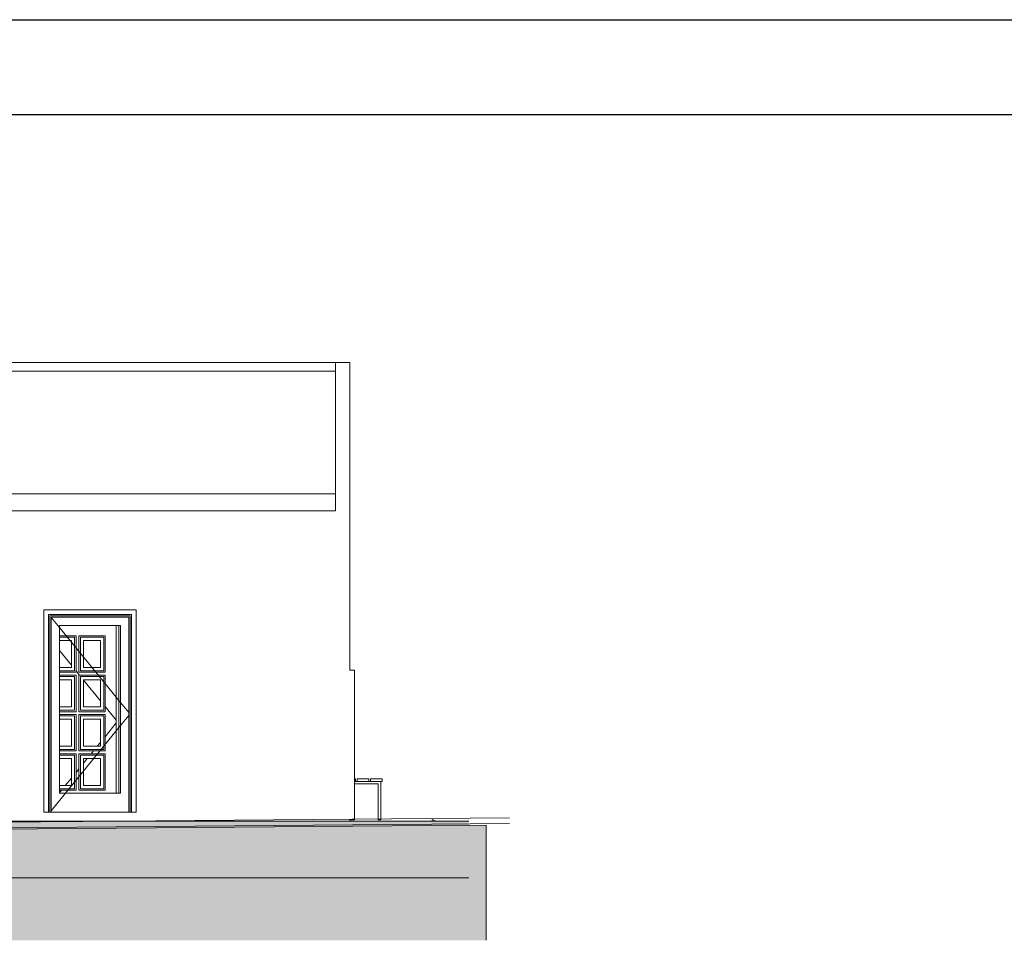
# Model space of a CAD drawing. Header units: millimetres. Extents: x 0 to 650, y -1 to 707.
# Tile 347 of 348: x 452 to 556, y 610 to 707. Entities that reach past the tile are written whole.
import ezdxf
from ezdxf.xclip import XClip

# ---------------------------------------------------------------- set-up
doc = ezdxf.new("R2010")
doc.units = ezdxf.units.MM
doc.header["$MEASUREMENT"] = 0
doc.header["$XCLIPFRAME"] = 0
doc.linetypes.add('Wipeout_Contour', pattern=[1000, 0, -1000])
for name, color, linetype in [('Cobertura.ARQ', 7, 'Continuous'), ('Desenho 2D - Geral', 7, 'Continuous'), ('Desenho 2D - Geral.2D', 7, 'Continuous'), ('Interior - Mobiliário .ARQ', 7, 'Continuous'), ('Laje.ARQ', 7, 'Continuous'), ('Parede.ARQ', 7, 'Continuous')]:
    doc.layers.add(name, color=color, linetype=linetype)

# ---------------------------------------------------------------- blocks, each defined once
blk = doc.blocks.new('Desenho_3_3', base_point=(252.31, 622.83))
at = {"layer": 'Desenho 2D - Geral', "color": 9, "linetype": 'Continuous', "lineweight": 0}
blk.add_line((501.6, 622.26), (501.6, 610.08), dxfattribs=at)
at = {"layer": 'Parede.ARQ', "color": 8, "linetype": 'Continuous', "lineweight": 0}
for p, q in [((487.69, 638.63), (487.19, 638.63)), ((487.69, 636.63), (487.69, 638.63))]:
    blk.add_line(p, q, dxfattribs=at)
at = {"color": 254, "linetype": 'Wipeout_Contour', "lineweight": 0, "ltscale": 2388.267252}
blk.add_wipeout([(495.94, 622.84), (495.87, 622.68), (496.3, 622.68)], dxfattribs=at).dxf.layer = 'Cobertura.ARQ'
at = {"color": 254, "linetype": 'Wipeout_Contour', "lineweight": 0, "ltscale": 4765.332652}
blk.add_wipeout([(490.47, 626.88), (487.69, 626.88), (487.69, 626.6), (490.2, 626.6), (490.2, 622.83), (490.47, 622.83)], dxfattribs=at).dxf.layer = 'Interior - Mobiliário .ARQ'
at = {"color": 254, "linetype": 'Wipeout_Contour', "lineweight": 0, "ltscale": 3293.577671}
blk.add_wipeout([(485.69, 657.53), (487.19, 657.53), (487.19, 671.13), (485.69, 671.13)], dxfattribs=at).dxf.layer = 'Parede.ARQ'
at = {"color": 254, "linetype": 'Wipeout_Contour', "lineweight": 0, "ltscale": 3122.71498}
blk.add_wipeout([(455.5, 644.38), (455.38, 644.5), (455.38, 623.63), (455.5, 623.63)], dxfattribs=at).dxf.layer = 'Parede.ARQ'
at = {"color": 254, "linetype": 'Wipeout_Contour', "lineweight": 0, "ltscale": 3142.957124}
blk.add_wipeout([(464, 623.63), (464.12, 623.63), (464.12, 644.5), (464, 644.38)], dxfattribs=at).dxf.layer = 'Parede.ARQ'
at = {"layer": 'Parede.ARQ', "color": 8, "linetype": 'Continuous', "lineweight": 0}
for p in [(487.19, 671.13), (487.19, 638.63)]:
    blk.add_line(p, (487.19, 657.53), dxfattribs=at)
at = {"color": 254, "linetype": 'Wipeout_Contour', "lineweight": 0, "ltscale": 3183.08035}
blk.add_wipeout([(490.62, 626.88), (490.62, 627.13), (489.39, 627.13), (489.39, 626.88)], dxfattribs=at).dxf.layer = 'Interior - Mobiliário .ARQ'
at = {"color": 254, "linetype": 'Wipeout_Contour', "lineweight": 0, "ltscale": 2845.690956}
blk.add_wipeout([(499.76, 622.68), (94.54, 622.68), (94.54, 616.68), (499.76, 616.68)], dxfattribs=at).dxf.layer = 'Laje.ARQ'
at = {"color": 254, "linetype": 'Wipeout_Contour', "lineweight": 0, "ltscale": 3226.376818}
blk.add_wipeout([(408.19, 670.23), (485.69, 670.23), (485.69, 671.13), (408.19, 671.13)], dxfattribs=at).dxf.layer = 'Parede.ARQ'
at = {"color": 254, "linetype": 'Wipeout_Contour', "lineweight": 0, "ltscale": 3166.541445}
blk.add_wipeout([(464.12, 644.5), (455.38, 644.5), (455.5, 644.38), (464, 644.38)], dxfattribs=at).dxf.layer = 'Parede.ARQ'
at = {"layer": 'Desenho 2D - Geral', "linetype": 'Continuous', "lineweight": 0}
h = blk.add_hatch(dxfattribs=at)
h.set_pattern_fill('Terra_0003', color=83, style=0, pattern_type=2)
h.set_pattern_definition([(45, (252.3092, 622.835), (-2.757716, 2.757716), []), (45, (251.39, 623.754), (-5.51543, 5.51543), []), (45, (250.471, 624.673), (-5.51543, 5.51543), []), (135, (249.5515, 625.5926), (0.919239, 0.919239), [3.9, -3.9])])
h.paths.add_polyline_path([(501.6, 622.26), (94.54, 618.85), (94.54, 610.08), (501.6, 610.08)])
at = {"layer": 'Laje.ARQ', "linetype": 'Continuous', "lineweight": 0}
h = blk.add_hatch(dxfattribs=at)
h.set_pattern_fill('Concreto_Celular_0003', color=83, style=0, pattern_type=2)
h.set_pattern_definition([(0, (252.309, 622.835), (0, 7.79423), [0.4875, -4.0125]), (0, (254.559, 626.732), (0, 7.79423), [0.4875, -4.0125]), (60, (252.309, 622.835), (-6.75, 3.89711), [0.4875, -4.0125]), (60, (256.809, 622.835), (-6.75, 3.89711), [0.4875, -4.0125]), (120, (252.797, 622.835), (6.75, 3.89711), [0.4875, -4.0125]), (120, (257.297, 622.835), (6.75, 3.89711), [0.4875, -4.0125]), (0, (252.3092, 623.5849), (0, 1.5), [0, -1.5, 0, -2.25]), (45, (253.0592, 623.5849), (-1.06066, 1.06066), [0, -1.125, 0, -1.875])])
h.paths.add_polyline_path([(499.76, 622.68), (94.54, 622.68), (94.54, 616.68), (499.76, 616.68)])
at = {"layer": 'Cobertura.ARQ', "color": 7, "linetype": 'Continuous', "lineweight": 0}
for p, q in [((495.87, 622.68), (495.94, 622.84)), ((495.94, 622.84), (496.3, 622.68))]:
    blk.add_line(p, q, dxfattribs=at)
at = {"layer": 'Desenho 2D - Geral', "color": 9, "linetype": 'Continuous', "lineweight": 0}
blk.add_line((94.54, 618.85), (501.6, 622.26), dxfattribs=at)
at = {"layer": 'Desenho 2D - Geral.2D', "color": 7, "linetype": 'Continuous', "lineweight": 0}
for p, q in [((94.54, 619.74), (504.07, 623.01)), ((94.54, 619.03), (504.07, 622.43))]:
    blk.add_line(p, q, dxfattribs=at)
at = {"layer": 'Interior - Mobiliário .ARQ', "color": 7, "linetype": 'Continuous', "lineweight": 0}
for p, q in [((490.2, 626.6), (490.2, 622.83)), ((490.47, 622.83), (490.47, 626.88)), ((490.62, 626.88), (490.62, 627.13)), ((490.2, 622.83), (490.47, 622.83))]:
    blk.add_line(p, q, dxfattribs=at)
at = {"layer": 'Laje.ARQ', "color": 7, "linetype": 'Continuous', "lineweight": 0}
for p, q in [((499.76, 622.68), (94.54, 622.68)), ((499.76, 616.68), (94.54, 616.68))]:
    blk.add_line(p, q, dxfattribs=at)
at = {"layer": 'Parede.ARQ', "color": 8, "linetype": 'Continuous', "lineweight": 0}
for p, q in [((408.19, 671.13), (485.69, 671.13)), ((485.69, 671.13), (487.19, 671.13)), ((487.19, 622.83), (487.69, 622.83)), ((487.19, 622.68), (487.19, 622.83))]:
    blk.add_line(p, q, dxfattribs=at)
at = {"color": 254, "linetype": 'Wipeout_Contour', "lineweight": 0, "ltscale": 7683.414264}
blk.add_wipeout([(107.7, 670.23), (107.7, 657.78), (444.49, 657.78), (444.49, 657.26), (485.69, 657.26), (485.69, 670.23), (408.19, 670.23), (408.19, 669.63), (376.69, 669.63), (376.69, 670.23)], dxfattribs=at).dxf.layer = 'Cobertura.ARQ'
at = {"color": 254, "linetype": 'Wipeout_Contour', "lineweight": 0, "ltscale": 3179.617393}
blk.add_wipeout([(489.22, 626.88), (489.22, 627.13), (487.99, 627.13), (487.99, 626.88)], dxfattribs=at).dxf.layer = 'Interior - Mobiliário .ARQ'
at = {"color": 254, "linetype": 'Wipeout_Contour', "lineweight": 0, "ltscale": 3122.483578}
blk.add_wipeout([(454.88, 645), (454.88, 623.63), (455.38, 623.63), (455.38, 644.5)], dxfattribs=at).dxf.layer = 'Parede.ARQ'
at = {"color": 254, "linetype": 'Wipeout_Contour', "lineweight": 0, "ltscale": 3144.178164}
blk.add_wipeout([(464.62, 623.63), (464.62, 645), (464.12, 644.5), (464.12, 623.63)], dxfattribs=at).dxf.layer = 'Parede.ARQ'
at = {"layer": 'Cobertura.ARQ', "color": 7, "linetype": 'Continuous', "lineweight": 0}
blk.add_line((485.69, 670.23), (408.19, 670.23), dxfattribs=at)
at = {"layer": 'Interior - Mobiliário .ARQ', "color": 7, "linetype": 'Continuous', "lineweight": 0}
for p, q in [((489.22, 626.88), (489.22, 627.13)), ((489.39, 626.88), (489.22, 626.88)), ((490.62, 627.13), (489.39, 627.13)), ((489.39, 626.88), (489.39, 627.13)), ((490.62, 626.88), (489.39, 626.88))]:
    blk.add_line(p, q, dxfattribs=at)
at = {"layer": 'Parede.ARQ', "color": 8, "linetype": 'Continuous', "lineweight": 0}
blk.add_line((485.69, 658.83), (485.69, 671.13), dxfattribs=at)
at = {"color": 254, "linetype": 'Wipeout_Contour', "lineweight": 0, "ltscale": 3218.443057}
blk.add_wipeout([(444.49, 657.26), (444.49, 655.48), (485.69, 655.48), (485.69, 657.26)], dxfattribs=at).dxf.layer = 'Cobertura.ARQ'
at = {"color": 254, "linetype": 'Wipeout_Contour', "lineweight": 0, "ltscale": 3177.525665}
blk.add_wipeout([(487.69, 626.88), (487.81, 626.88), (487.81, 627.13), (487.69, 627.13)], dxfattribs=at).dxf.layer = 'Interior - Mobiliário .ARQ'
at = {"color": 254, "linetype": 'Wipeout_Contour', "lineweight": 0, "ltscale": 3167.55517}
blk.add_wipeout([(464.62, 645), (454.88, 645), (455.38, 644.5), (464.12, 644.5)], dxfattribs=at).dxf.layer = 'Parede.ARQ'
at = {"layer": 'Cobertura.ARQ', "color": 7, "linetype": 'Continuous', "lineweight": 0}
for p, q in [((485.69, 657.26), (485.69, 658.83)), ((444.49, 657.26), (485.69, 657.26)), ((485.69, 655.48), (485.69, 657.26)), ((444.49, 655.48), (485.69, 655.48))]:
    blk.add_line(p, q, dxfattribs=at)
at = {"layer": 'Interior - Mobiliário .ARQ', "color": 7, "linetype": 'Continuous', "lineweight": 0}
for p, q in [((487.81, 627.13), (487.69, 627.13)), ((487.81, 626.88), (487.69, 626.88)), ((487.69, 626.6), (490.2, 626.6)), ((487.81, 626.88), (487.81, 627.13)), ((487.99, 626.88), (487.81, 626.88)), ((489.22, 627.13), (487.99, 627.13)), ((487.99, 626.88), (487.99, 627.13)), ((489.22, 626.88), (487.99, 626.88))]:
    blk.add_line(p, q, dxfattribs=at)
at = {"layer": 'Parede.ARQ', "color": 7, "linetype": 'Continuous', "lineweight": 0}
for p, q in [((454.88, 623.63), (454.88, 645)), ((454.88, 645), (464.62, 645)), ((464.62, 645), (464.62, 623.63))]:
    blk.add_line(p, q, dxfattribs=at)
at = {"layer": 'Parede.ARQ', "color": 8, "linetype": 'Continuous', "lineweight": 0}
blk.add_line((487.69, 622.83), (487.69, 636.63), dxfattribs=at)
at = {"color": 254, "linetype": 'Wipeout_Contour', "lineweight": 0, "ltscale": 3122.69191}
blk.add_wipeout([(455.5, 623.63), (455.65, 623.63), (455.65, 644.23), (455.5, 644.23)], dxfattribs=at).dxf.layer = 'Parede.ARQ'
at = {"color": 254, "linetype": 'Wipeout_Contour', "lineweight": 0, "ltscale": 3142.302104}
blk.add_wipeout([(463.85, 644.23), (463.85, 623.63), (464, 623.63), (464, 644.23)], dxfattribs=at).dxf.layer = 'Parede.ARQ'
at = {"color": 254, "linetype": 'Wipeout_Contour', "lineweight": 0, "ltscale": 4748.213463}
blk.add_wipeout([(464, 644.38), (455.5, 644.38), (455.5, 644.23), (455.65, 644.23), (463.85, 644.23), (464, 644.23)], dxfattribs=at).dxf.layer = 'Parede.ARQ'
at = {"color": 254, "linetype": 'Wipeout_Contour', "lineweight": 0, "ltscale": 3125.690621}
blk.add_wipeout([(456.53, 643.35), (455.65, 643.35), (455.65, 625.63), (456.53, 625.63)], dxfattribs=at).dxf.layer = 'Parede.ARQ'
at = {"color": 254, "linetype": 'Wipeout_Contour', "lineweight": 0, "ltscale": 3142.871543}
blk.add_wipeout([(462.97, 625.63), (463.85, 625.63), (463.85, 643.35), (462.97, 643.35)], dxfattribs=at).dxf.layer = 'Parede.ARQ'
at = {"color": 254, "linetype": 'Wipeout_Contour', "lineweight": 0, "ltscale": 4745.097448}
blk.add_wipeout([(463.85, 644.23), (455.65, 644.23), (455.65, 643.35), (456.53, 643.35), (462.97, 643.35), (463.85, 643.35)], dxfattribs=at).dxf.layer = 'Parede.ARQ'
at = {"color": 254, "linetype": 'Wipeout_Contour', "lineweight": 0, "ltscale": 4655.969468}
blk.add_wipeout([(456.53, 625.63), (455.65, 625.63), (455.65, 623.63), (463.85, 623.63), (463.85, 625.63), (462.97, 625.63)], dxfattribs=at).dxf.layer = 'Parede.ARQ'
at = {"layer": 'Parede.ARQ', "color": 7, "linetype": 'Continuous', "lineweight": 0}
for p, q in [((455.38, 644.5), (455.38, 623.63)), ((464.12, 644.5), (455.38, 644.5)), ((455.5, 644.38), (455.5, 623.63)), ((464, 644.38), (455.5, 644.38)), ((455.65, 644.23), (455.65, 623.63)), ((463.85, 644.23), (455.65, 644.23)), ((463.85, 623.63), (463.85, 644.23)), ((464, 623.63), (464, 644.38)), ((464.12, 623.63), (464.12, 644.5)), ((455.38, 623.63), (454.88, 623.63)), ((455.5, 623.63), (455.38, 623.63)), ((464.12, 623.63), (464, 623.63)), ((464.62, 623.63), (464.12, 623.63))]:
    blk.add_line(p, q, dxfattribs=at)
at = {"layer": 'Parede.ARQ', "color": 8, "linetype": 'Continuous', "lineweight": 0}
blk.add_line((464, 623.63), (455.5, 623.63), dxfattribs=at)
at = {"color": 254, "linetype": 'Wipeout_Contour', "lineweight": 0, "ltscale": 3134.27232}
blk.add_wipeout([(456.53, 625.63), (462.97, 625.63), (462.97, 643.35), (456.53, 643.35)], dxfattribs=at).dxf.layer = 'Parede.ARQ'
at = {"layer": 'Parede.ARQ', "color": 7, "linetype": 'Continuous', "lineweight": 0}
for p, q in [((455.65, 644.21), (456.53, 643.13)), ((456.53, 625.63), (456.53, 643.35)), ((456.53, 643.35), (462.97, 643.35)), ((456.53, 643.13), (462.97, 635.22)), ((462.53, 625.63), (462.53, 643.35)), ((462.8, 625.63), (462.8, 643.35)), ((462.97, 643.35), (462.97, 625.63)), ((458.28, 642.25), (456.53, 642.25)), ((456.53, 642.1), (458.13, 642.1)), ((458.13, 642.1), (458.13, 638.55)), ((458.28, 638.4), (458.28, 642.25)), ((461.35, 642.25), (458.58, 642.25)), ((458.58, 642.25), (458.58, 638.4)), ((458.73, 638.55), (458.73, 642.1)), ((458.73, 642.1), (461.2, 642.1)), ((461.2, 642.1), (461.2, 638.55)), ((461.35, 638.4), (461.35, 642.25)), ((456.53, 641.75), (457.78, 641.75)), ((457.78, 641.75), (457.78, 638.9)), ((459.08, 638.9), (459.08, 641.75)), ((459.08, 641.75), (460.85, 641.75)), ((460.85, 641.75), (460.85, 638.9)), ((456.53, 640.71), (457.78, 639.17)), ((457.78, 638.9), (456.53, 638.9)), ((460.85, 638.9), (459.08, 638.9)), ((458.13, 638.55), (456.53, 638.55)), ((456.53, 638.4), (458.28, 638.4)), ((458.28, 638.1), (456.53, 638.1)), ((456.53, 637.95), (458.13, 637.95)), ((456.53, 637.6), (457.78, 637.6)), ((457.78, 637.6), (457.78, 634.74)), ((458.13, 637.95), (458.13, 634.39)), ((458.28, 638.56), (458.65, 638.1)), ((458.28, 634.24), (458.28, 638.1)), ((458.58, 638.4), (461.35, 638.4)), ((461.35, 638.1), (458.58, 638.1)), ((458.58, 638.1), (458.58, 634.24)), ((461.2, 638.55), (458.73, 638.55)), ((458.73, 634.39), (458.73, 637.95)), ((458.73, 637.95), (461.2, 637.95)), ((459.08, 634.74), (459.08, 637.6)), ((459.08, 637.6), (460.85, 637.6)), ((460.85, 637.6), (460.85, 634.74)), ((461.2, 637.95), (461.2, 634.39)), ((461.35, 634.24), (461.35, 638.1)), ((459.08, 637.58), (460.85, 635.4)), ((457.78, 634.74), (456.53, 634.74)), ((460.85, 634.74), (459.08, 634.74)), ((461.35, 634.79), (462.53, 633.34)), ((462.97, 635.22), (463.85, 634.14)), ((458.13, 634.39), (456.53, 634.39)), ((456.53, 634.24), (458.28, 634.24)), ((458.28, 633.94), (456.53, 633.94)), ((456.53, 633.79), (458.13, 633.79)), ((456.53, 633.44), (457.78, 633.44)), ((457.78, 633.44), (457.78, 630.59)), ((458.13, 633.79), (458.13, 630.24)), ((458.28, 630.09), (458.28, 633.94)), ((458.58, 634.24), (461.35, 634.24)), ((461.35, 633.94), (458.58, 633.94)), ((458.58, 633.94), (458.58, 630.09)), ((461.2, 634.39), (458.73, 634.39)), ((458.73, 630.24), (458.73, 633.79)), ((458.73, 633.79), (461.2, 633.79)), ((459.08, 630.59), (459.08, 633.44)), ((459.08, 633.44), (460.85, 633.44)), ((460.85, 633.44), (460.85, 630.59)), ((461.2, 633.79), (461.2, 630.24)), ((461.35, 630.09), (461.35, 633.94)), ((462.97, 632.77), (463.85, 633.85)), ((457.16, 625.63), (462.97, 632.77)), ((461.35, 631.6), (462.53, 633.05)), ((457.78, 630.59), (456.53, 630.59)), ((460.85, 630.59), (459.08, 630.59)), ((460.52, 630.59), (460.85, 630.99)), ((458.13, 630.24), (456.53, 630.24)), ((456.53, 630.09), (458.28, 630.09)), ((458.28, 629.79), (456.53, 629.79)), ((456.53, 629.64), (458.13, 629.64)), ((456.53, 629.29), (457.78, 629.29)), ((457.78, 629.29), (457.78, 626.43)), ((458.13, 629.64), (458.13, 626.08)), ((458.28, 625.93), (458.28, 629.79)), ((458.58, 630.09), (461.35, 630.09)), ((461.35, 629.79), (458.58, 629.79)), ((458.58, 629.79), (458.58, 625.93)), ((461.2, 630.24), (458.73, 630.24)), ((458.73, 626.08), (458.73, 629.64)), ((458.73, 629.64), (461.2, 629.64)), ((459.08, 628.81), (459.46, 629.29)), ((459.08, 626.43), (459.08, 629.29)), ((459.08, 629.29), (460.85, 629.29)), ((459.87, 629.79), (460.12, 630.09)), ((460.85, 629.29), (460.85, 626.43)), ((461.2, 629.64), (461.2, 626.08)), ((461.35, 625.93), (461.35, 629.79)), ((457.14, 626.43), (457.78, 627.22)), ((458.28, 627.83), (458.58, 628.2)), ((457.78, 626.43), (456.53, 626.43)), ((460.85, 626.43), (459.08, 626.43)), ((455.65, 623.78), (457.16, 625.63)), ((458.13, 626.08), (456.53, 626.08)), ((456.53, 625.68), (456.73, 625.93)), ((456.53, 625.93), (458.28, 625.93)), ((462.97, 625.63), (456.53, 625.63)), ((458.58, 625.93), (461.35, 625.93)), ((461.2, 626.08), (458.73, 626.08))]:
    blk.add_line(p, q, dxfattribs=at)

msp = doc.modelspace()

# ---------------------------------------------------------------- linework, layer by layer
at = {"layer": 'Desenho 2D - Geral.2D', "color": 7, "linetype": 'Continuous', "lineweight": 0}
for p, q in [((0, 707.3), (649.46, 707.3)), ((165.06, 707.32), (649.46, 707.36)), ((34.53, 697.3), (639.46, 697.36)), ((34.53, 697.3), (639.46, 697.3))]:
    msp.add_line(p, q, dxfattribs=at)

# ---------------------------------------------------------------- block references
at = {"color": 7, "linetype": 'Continuous', "lineweight": 0}
ref = msp.add_blockref('Desenho_3_3', (252.31, 622.83), dxfattribs=at)
XClip(ref).set_block_clipping_path([(94.5429147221, 610.0813537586), (504.066260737, 688.4753035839)])

doc.saveas('drawing.dxf')
